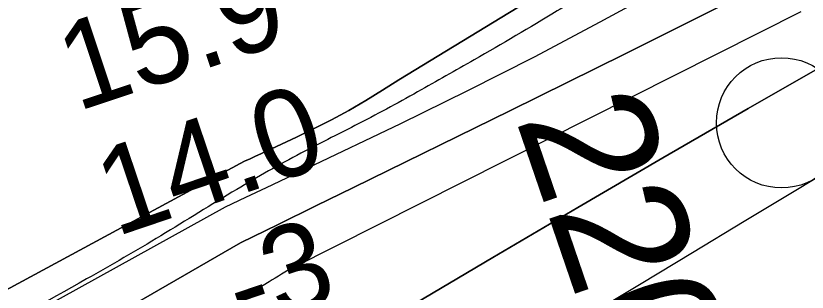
# Model space of a CAD drawing. Extents: x 3297753 to 3335611, y 652252 to 677623.
# Drawn here: x 3319667 to 3320275, y 670222 to 670434 of the extents above; entities that cross this region are included whole.
import ezdxf

# ---------------------------------------------------------------- set-up
doc = ezdxf.new("R2010")
doc.units = 0
for name, color, linetype in [('V-RIVR-EDGE', 7, 'Continuous'), ('V-RIVR-IDEN', 7, 'Continuous'), ('V-RIVR-MILE', 7, 'Continuous'), ('V-RIVR-RANG', 7, 'Continuous'), ('V-TOPO-DPTH', 7, 'Continuous'), ('V-TOPO-MINR', 7, 'Continuous'), ('V-TOPO-WATR', 7, 'Continuous')]:
    doc.layers.add(name, color=color, linetype=linetype)

msp = doc.modelspace()

# ---------------------------------------------------------------- linework, layer by layer
at = {"layer": 'V-RIVR-EDGE'}
msp.add_spline([(3323568.51, 672014.76), (3323538.33, 672003.34), (3323513.87, 671994.87), (3323485.15, 671982.14), (3323456.42, 671971.35), (3323437.4, 671963.26), (3323427.31, 671961.34), (3323417.6, 671955.55), (3323405.57, 671952.09), (3323402.07, 671949), (3323401.3, 671948.22), (3323403.61, 671943.56), (3323400.12, 671943.57), (3323395.47, 671944.36), (3323384.21, 671940.51), (3323382.27, 671940.51), (3323380.73, 671944.4), (3323376.85, 671942.85), (3323365.98, 671937.84), (3323362.48, 671933.97), (3323360.92, 671928.16), (3323357.81, 671927.78), (3323351.62, 671931.28), (3323345.02, 671932.07), (3323338.04, 671928.99), (3323321.35, 671922.44), (3323289.9, 671909.72), (3323270.88, 671900.46), (3323263.11, 671894.66), (3323245.64, 671888.11), (3323233.61, 671884.26), (3323215.36, 671876.94), (3323192.07, 671867.3), (3323175.38, 671861.91), (3323156.37, 671858.08), (3323140.85, 671856.18), (3323117.18, 671848.48), (3323087.29, 671836.92), (3323062.45, 671827.29), (3323018.58, 671808.4), (3323004.59, 671797.96), (3322994.1, 671789.84), (3322976.63, 671781.74), (3322942.46, 671765.93), (3322911.4, 671751.65), (3322891.61, 671743.95), (3322873.75, 671735.85), (3322857.84, 671731.62), (3322834.55, 671723.92), (3322821.35, 671718.91), (3322796.51, 671711.22), (3322782.15, 671704.66), (3322750.3, 671686.9), (3322711.09, 671668), (3322674.2, 671646.76), (3322634.2, 671625.53), (3322610.52, 671614.73), (3322589.94, 671606.64), (3322565.1, 671598.17), (3322551.14, 671595.49), (3322532.51, 671592.04), (3322520.48, 671585.87), (3322504.56, 671580.86), (3322483.99, 671572.38), (3322461.09, 671564.3), (3322435.47, 671553.5), (3322373.35, 671528.06), (3322353.56, 671520.35), (3322328.71, 671509.94), (3322288.73, 671493.37), (3322265.04, 671479.46), (3322232.43, 671465.2), (3322202.14, 671449.37), (3322166.04, 671436.66), (3322130.33, 671422.01), (3322086.85, 671404.67), (3322024.75, 671382.33), (3321978.94, 671362.28), (3321927.69, 671341.08), (3321906.73, 671333.37), (3321892.77, 671332.24), (3321884.23, 671329.16), (3321861.71, 671316.42), (3321826.37, 671297.89), (3321798.41, 671280.51), (3321791.42, 671279.75), (3321785.22, 671278.22), (3321779.39, 671274.74), (3321765.78, 671261.2), (3321747.52, 671247.67), (3321731.6, 671239.57), (3321721.13, 671237.27), (3321699, 671229.96), (3321681.14, 671218.75), (3321660.95, 671208.33), (3321637.65, 671195.98), (3321616.3, 671187.11), (3321599.22, 671181.34), (3321589.91, 671180.97), (3321580.98, 671175.57), (3321556.13, 671165.55), (3321526.24, 671151.66), (3321510.32, 671146.27), (3321490.52, 671134.3), (3321478.87, 671127.34), (3321464.5, 671122.34), (3321431.5, 671106.91), (3321397.33, 671089.54), (3321363.56, 671074.11), (3321330.94, 671059.07), (3321308.82, 671050.2), (3321284.74, 671037.08), (3321243.2, 671018.57), (3321216.02, 671004.28), (3321170.21, 670984.23), (3321143.03, 670972.67), (3321116.63, 670959.55), (3321079.35, 670939.86), (3321044.03, 670925.6), (3321017.24, 670914.03), (3320990.45, 670899.75), (3320949.68, 670880.85), (3320912.79, 670862.71), (3320886, 670849.2), (3320861.93, 670838.4), (3320832.04, 670824.52), (3320820.78, 670821.06), (3320809.15, 670821.08), (3320804.88, 670820.32), (3320773.04, 670804.11), (3320739.26, 670788.68), (3320693.44, 670763.59), (3320667.41, 670745.81), (3320612.65, 670712.99), (3320561.78, 670684.8), (3320527.6, 670664.72), (3320487.61, 670645.43), (3320438.69, 670621.89), (3320405.31, 670611.12), (3320383.19, 670602.64), (3320357.56, 670590.68), (3320318.34, 670569.84), (3320277.56, 670542.02), (3320264.35, 670535.46), (3320256.99, 670536.64), (3320251.18, 670541.31), (3320250.41, 670543.25), (3320246.54, 670543.26), (3320243.81, 670537.83), (3320236.42, 670529.71), (3320226.31, 670519.65), (3320209.61, 670509.61), (3320191.75, 670502.29), (3320180.5, 670498.44), (3320156.81, 670485.7), (3320121.08, 670462.52), (3320082.62, 670438.18), (3320018.93, 670400.72), (3319975.44, 670376.01), (3319927.28, 670350.15), (3319885.74, 670328.92), (3319836.42, 670301.12), (3319778.16, 670265.59), (3319721.07, 670232.38), (3319627.87, 670181.03), (3319575.44, 670152.07), (3319525.35, 670122.72), (3319488.05, 670094.89), (3319464.74, 670079.44), (3319432.12, 670061.29), (3319380.86, 670032.72), (3319349.8, 670016.51), (3319312.9, 669993.33), (3319284.95, 669984.1), (3319260.88, 669970.58), (3319217.77, 669947.81), (3319169.62, 669921.17), (3319128.45, 669896.06)], degree=3, dxfattribs=at)
at = {"layer": 'V-RIVR-MILE'}
msp.add_circle((3320255.08, 670352.27), 50, dxfattribs=at)
at = {"layer": 'V-TOPO-DPTH'}
for points in [[(3319149.85, 669948.82), (3319842.44, 670322.77), (3319846.64, 670324.69), (3319850.83, 670326.61), (3319855.01, 670328.54), (3319859.2, 670330.48), (3319882.4, 670341.26), (3319895.95, 670347.81), (3319909.35, 670354.63), (3319922.54, 670361.86), (3319935.59, 670369.37), (3319948.41, 670377.26), (3319961.06, 670385.4), (3320581.05, 670762.44)], [(3319628.77, 670008.68), (3319689.2, 670043.79), (3319725.02, 670064.75), (3319760.75, 670085.85), (3319796.35, 670107.16), (3319831.87, 670128.62), (3319879.32, 670157.49), (3319891.06, 670164.6), (3319902.82, 670171.68), (3319914.6, 670178.71), (3319926.4, 670185.72), (3320033.19, 670248.85), (3320098.49, 670287.24), (3320163.92, 670325.41), (3320229.54, 670363.24), (3320295.29, 670400.86), (3320393.23, 670456.58)], [(3320393.23, 670456.58), (3320295.29, 670400.86), (3320229.54, 670363.24), (3320163.92, 670325.41), (3320098.49, 670287.24), (3320033.19, 670248.85), (3319926.4, 670185.72), (3319914.6, 670178.71), (3319902.82, 670171.68), (3319891.06, 670164.6), (3319879.32, 670157.49), (3319831.87, 670128.62), (3319796.35, 670107.16), (3319760.75, 670085.85), (3319725.02, 670064.75), (3319689.2, 670043.79), (3319628.77, 670008.68)], [(3319179.64, 669879.94), (3319839.45, 670260.1), (3319868.38, 670274.26), (3319897.31, 670288.43), (3319926.24, 670302.61), (3320046.22, 670361.4), (3320134.95, 670405.35), (3320223.42, 670449.8)], [(3320223.42, 670449.8), (3320134.95, 670405.35), (3320046.22, 670361.4), (3319926.24, 670302.61), (3319897.31, 670288.43), (3319868.38, 670274.26), (3319839.45, 670260.1), (3319179.64, 669879.94)]]:
    msp.add_lwpolyline(points, dxfattribs=at)
at = {"layer": 'V-TOPO-MINR'}
for points in [[(3320581.05, 670762.44), (3319961.06, 670385.4), (3319948.41, 670377.26), (3319935.59, 670369.37), (3319922.54, 670361.86), (3319909.35, 670354.63), (3319895.95, 670347.81), (3319882.4, 670341.26), (3319859.2, 670330.48), (3319855.01, 670328.54), (3319850.83, 670326.61), (3319846.64, 670324.69), (3319842.44, 670322.77), (3319149.85, 669948.82)], [(3320165.66, 670457.08), (3320115.46, 670429.52), (3320064.91, 670402.64), (3320013.83, 670376.79), (3319962.39, 670351.64), (3319890.38, 670317.32), (3319874.67, 670309.84), (3319858.95, 670302.38), (3319843.22, 670294.94), (3319827.49, 670287.51), (3319240.86, 669963.15)], [(3320393.23, 670456.58), (3320295.29, 670400.86), (3320229.54, 670363.24), (3320163.92, 670325.41), (3320098.49, 670287.24), (3320033.19, 670248.85), (3319926.4, 670185.72), (3319914.6, 670178.71), (3319902.82, 670171.68), (3319891.06, 670164.6), (3319879.32, 670157.49), (3319831.87, 670128.62), (3319796.35, 670107.16), (3319760.75, 670085.85), (3319725.02, 670064.75), (3319689.2, 670043.79), (3319628.77, 670008.68)], [(3320502.26, 670439.61), (3320454.57, 670412.5), (3320407.19, 670384.87), (3320359.99, 670356.9), (3320345.22, 670348.03), (3320305.58, 670324.22), (3320265.95, 670300.37), (3320226.34, 670276.49), (3320186.75, 670252.58), (3320147.13, 670228.71), (3320107.47, 670204.93), (3320067.72, 670181.28), (3320027.93, 670157.72), (3319970.38, 670123.77), (3319948.84, 670111.15), (3319927.26, 670098.61), (3319905.6, 670086.2), (3319883.9, 670073.87), (3319840.53, 670049.39), (3319797.03, 670025.01), (3319753.45, 670000.78), (3319709.74, 669976.79), (3319665.94, 669952.96)], [(3320269.93, 670437.49), (3319880.01, 670241.28), (3319879.53, 670241.04), (3319877.71, 670240.1), (3319874.59, 670238.3), (3319870.78, 670235.97), (3319868.43, 670234.54), (3319866.09, 670233.1), (3319863.74, 670231.67), (3319861.4, 670230.23), (3319420.93, 669959.92)]]:
    msp.add_lwpolyline(points, dxfattribs=at)
at = {"layer": 'V-TOPO-WATR'}
msp.add_lwpolyline([(3320223.42, 670449.8), (3320134.95, 670405.35), (3320046.22, 670361.4), (3319926.24, 670302.61), (3319897.31, 670288.43), (3319868.38, 670274.26), (3319839.45, 670260.1), (3319179.64, 669879.94)], dxfattribs=at)

# ---------------------------------------------------------------- texts
at = {"layer": 'V-RIVR-IDEN'}
msp.add_text('220', height=100, rotation=288.89529, dxfattribs=at).set_placement((3320050.44, 670355.46))
at = {"layer": 'V-RIVR-RANG'}
for s, rotation, p in [('15.9', 18.39833, (3319713.78, 670360.81)), ('14.0', 18.68533, (3319743.44, 670264.65)), ('-3', 18.68533, (3319840.71, 670191.98))]:
    msp.add_text(s, height=67, rotation=rotation, dxfattribs=at).set_placement(p)

doc.saveas('drawing.dxf')
